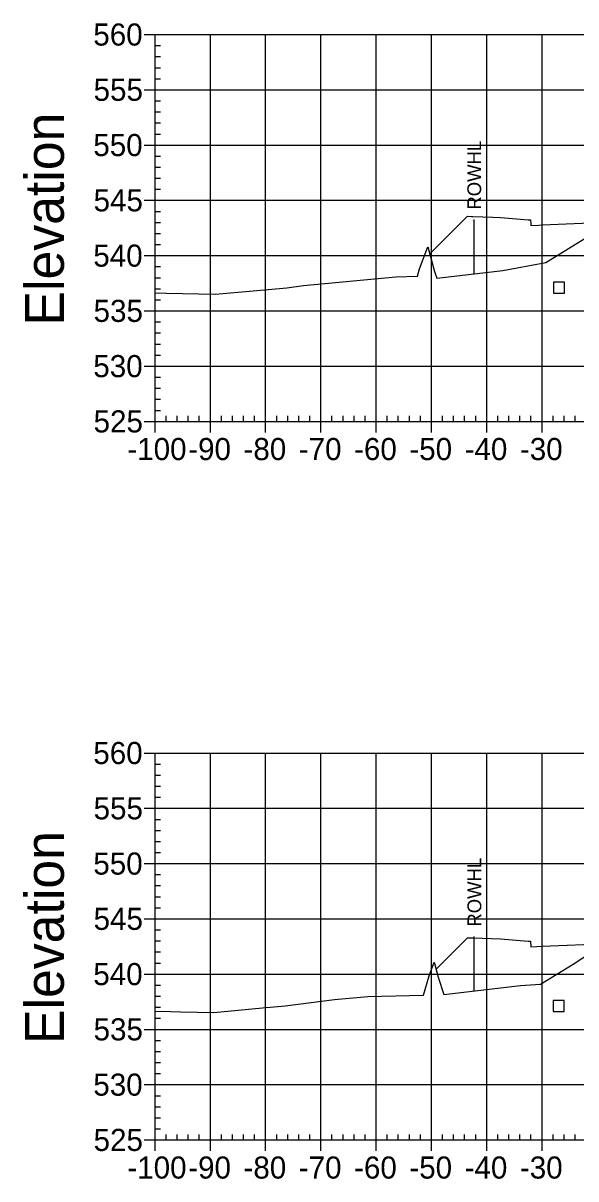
# Model space of a CAD drawing. Extents: x 708103 to 717568, y 374476 to 378707.
# Drawn here: x 709203.1 to 709303.1, y 376817.6 to 377026.7 of the extents above; entities that cross this region are included whole.
import ezdxf

# ---------------------------------------------------------------- set-up
doc = ezdxf.new("R2010")
doc.units = 0
for name, color, linetype in [('10', 7, 'Continuous'), ('14', 7, 'Continuous'), ('22', 7, 'Continuous'), ('57', 7, 'Continuous'), ('60', 7, 'Continuous'), ('Existing', 7, 'Continuous'), ('XS_Right_of_Way', 7, 'Continuous')]:
    doc.layers.add(name, color=color, linetype=linetype)

msp = doc.modelspace()

# ---------------------------------------------------------------- linework, layer by layer
for points in [[(709296.93, 376988.47), (709297.03, 376988.47), (709297.03, 376988.57), (709296.93, 376988.57)], [(709296.93, 376985.47), (709297.03, 376985.47), (709297.03, 376985.57), (709296.93, 376985.57)], [(709296.93, 376857.95), (709297.03, 376857.95), (709297.03, 376858.05), (709296.93, 376858.05)], [(709296.93, 376854.95), (709297.03, 376854.95), (709297.03, 376855.05), (709296.93, 376855.05)]]:
    msp.add_lwpolyline(points, close=True)
at = {"layer": '10'}
for points in [[(709299.05, 376977.85), (709301.05, 376977.85), (709301.05, 376979.85), (709299.05, 376979.85)], [(709298.99, 376847.84), (709300.99, 376847.84), (709300.99, 376849.84), (709298.99, 376849.84)]]:
    msp.add_lwpolyline(points, close=True, dxfattribs=at)
at = {"layer": '14'}
for points in [[(709296.98, 376990.18), (709296.98, 376990.23), (709296.98, 376990.18), (709296.93, 376990.18), (709296.98, 376990.18), (709296.98, 376990.13), (709296.98, 376990.18), (709297.03, 376990.18)], [(709276.68, 376984.95), (709276.68, 376985), (709276.68, 376984.95), (709276.63, 376984.95), (709276.68, 376984.95), (709276.68, 376984.9), (709276.68, 376984.95), (709276.73, 376984.95)], [(709296.98, 376859.66), (709296.98, 376859.71), (709296.98, 376859.66), (709296.93, 376859.66), (709296.98, 376859.66), (709296.98, 376859.61), (709296.98, 376859.66), (709297.03, 376859.66)], [(709277.81, 376855.55), (709277.81, 376855.6), (709277.81, 376855.55), (709277.76, 376855.55), (709277.81, 376855.55), (709277.81, 376855.5), (709277.81, 376855.55), (709277.86, 376855.55)]]:
    msp.add_lwpolyline(points, dxfattribs=at)
at = {"layer": '22'}
for points in [[(709276.68, 376984.95), (709281.71, 376989.97), (709283.48, 376991.74), (709284.2, 376991.71), (709284.48, 376991.7), (709288.09, 376991.56), (709289.48, 376991.5), (709293.1, 376991.21), (709294.48, 376991.1), (709294.78, 376991.1), (709294.9, 376991.1), (709294.96, 376990.38), (709294.98, 376990.1), (709296.43, 376990.16), (709296.98, 376990.18), (709305.68, 376990.53)], [(709277.81, 376855.55), (709283.48, 376861.22), (709284.48, 376861.18), (709289.48, 376860.98), (709294.48, 376860.58), (709294.9, 376860.58), (709294.98, 376859.58), (709296.98, 376859.66), (709308.98, 376860.14), (709320.98, 376860.5), (709326.98, 376860.62), (709332.98, 376860.5), (709344.98, 376860.14), (709356.98, 376859.66), (709358.98, 376859.58), (709359.07, 376860.58), (709359.48, 376860.58), (709364.48, 376860.98), (709369.48, 376861.18), (709370.48, 376861.22), (709379.7, 376870.44)]]:
    msp.add_lwpolyline(points, dxfattribs=at)
at = {"layer": '57'}
for p, q in [((709224.98, 377024.63), (709226.98, 377024.63)), ((709226.98, 377024.63), (709426.98, 377024.63)), ((709226.98, 376954.63), (709226.98, 377024.63)), ((709226.98, 376954.63), (709226.98, 377024.63)), ((709236.98, 376954.63), (709236.98, 377024.63)), ((709246.98, 376954.63), (709246.98, 377024.63)), ((709256.98, 376954.63), (709256.98, 377024.63)), ((709266.98, 376954.63), (709266.98, 377024.63)), ((709276.98, 376954.63), (709276.98, 377024.63)), ((709286.98, 376954.63), (709286.98, 377024.63)), ((709296.98, 376954.63), (709296.98, 377024.63)), ((709226.98, 377022.63), (709227.98, 377022.63)), ((709226.98, 377020.63), (709227.98, 377020.63)), ((709226.98, 377018.63), (709227.98, 377018.63)), ((709226.98, 377016.63), (709227.98, 377016.63)), ((709224.98, 377014.63), (709226.98, 377014.63)), ((709226.98, 377014.63), (709426.98, 377014.63)), ((709226.98, 377012.63), (709227.98, 377012.63)), ((709226.98, 377010.63), (709227.98, 377010.63)), ((709226.98, 377008.63), (709227.98, 377008.63)), ((709226.98, 377006.63), (709227.98, 377006.63)), ((709224.98, 377004.63), (709226.98, 377004.63)), ((709226.98, 377004.63), (709426.98, 377004.63)), ((709226.98, 377002.63), (709227.98, 377002.63)), ((709226.98, 377000.63), (709227.98, 377000.63)), ((709226.98, 376998.63), (709227.98, 376998.63)), ((709226.98, 376996.63), (709227.98, 376996.63)), ((709224.98, 376994.63), (709226.98, 376994.63)), ((709226.98, 376994.63), (709426.98, 376994.63)), ((709226.98, 376992.63), (709227.98, 376992.63)), ((709226.98, 376990.63), (709227.98, 376990.63)), ((709226.98, 376988.63), (709227.98, 376988.63)), ((709224.98, 376984.63), (709226.98, 376984.63)), ((709226.98, 376986.63), (709227.98, 376986.63)), ((709226.98, 376984.63), (709426.98, 376984.63)), ((709226.98, 376982.63), (709227.98, 376982.63)), ((709226.98, 376980.63), (709227.98, 376980.63)), ((709226.98, 376978.63), (709227.98, 376978.63)), ((709226.98, 376976.63), (709227.98, 376976.63)), ((709224.98, 376974.63), (709226.98, 376974.63)), ((709226.98, 376974.63), (709426.98, 376974.63)), ((709226.98, 376972.63), (709227.98, 376972.63)), ((709226.98, 376970.63), (709227.98, 376970.63)), ((709226.98, 376968.63), (709227.98, 376968.63)), ((709226.98, 376966.63), (709227.98, 376966.63)), ((709224.98, 376964.63), (709226.98, 376964.63)), ((709226.98, 376964.63), (709426.98, 376964.63)), ((709226.98, 376962.63), (709227.98, 376962.63)), ((709226.98, 376960.63), (709227.98, 376960.63)), ((709226.98, 376958.63), (709227.98, 376958.63)), ((709226.98, 376956.63), (709227.98, 376956.63)), ((709228.98, 376954.63), (709228.98, 376955.63)), ((709230.98, 376954.63), (709230.98, 376955.63)), ((709232.98, 376954.63), (709232.98, 376955.63)), ((709234.98, 376954.63), (709234.98, 376955.63)), ((709238.98, 376954.63), (709238.98, 376955.63)), ((709240.98, 376954.63), (709240.98, 376955.63)), ((709242.98, 376954.63), (709242.98, 376955.63)), ((709244.98, 376954.63), (709244.98, 376955.63)), ((709248.98, 376954.63), (709248.98, 376955.63)), ((709250.98, 376954.63), (709250.98, 376955.63)), ((709252.98, 376954.63), (709252.98, 376955.63)), ((709254.98, 376954.63), (709254.98, 376955.63)), ((709258.98, 376954.63), (709258.98, 376955.63)), ((709260.98, 376954.63), (709260.98, 376955.63)), ((709262.98, 376954.63), (709262.98, 376955.63)), ((709264.98, 376954.63), (709264.98, 376955.63)), ((709268.98, 376954.63), (709268.98, 376955.63)), ((709270.98, 376954.63), (709270.98, 376955.63)), ((709272.98, 376954.63), (709272.98, 376955.63)), ((709274.98, 376954.63), (709274.98, 376955.63)), ((709278.98, 376954.63), (709278.98, 376955.63)), ((709280.98, 376954.63), (709280.98, 376955.63)), ((709282.98, 376954.63), (709282.98, 376955.63)), ((709284.98, 376954.63), (709284.98, 376955.63)), ((709288.98, 376954.63), (709288.98, 376955.63)), ((709290.98, 376954.63), (709290.98, 376955.63)), ((709292.98, 376954.63), (709292.98, 376955.63)), ((709294.98, 376954.63), (709294.98, 376955.63)), ((709298.98, 376954.63), (709298.98, 376955.63)), ((709300.98, 376954.63), (709300.98, 376955.63)), ((709302.98, 376954.63), (709302.98, 376955.63)), ((709224.98, 376954.63), (709226.98, 376954.63)), ((709226.98, 376954.63), (709426.98, 376954.63)), ((709226.98, 376954.63), (709426.98, 376954.63)), ((709226.98, 376952.63), (709226.98, 376954.63)), ((709236.98, 376952.63), (709236.98, 376954.63)), ((709246.98, 376952.63), (709246.98, 376954.63)), ((709256.98, 376952.63), (709256.98, 376954.63)), ((709266.98, 376952.63), (709266.98, 376954.63)), ((709276.98, 376952.63), (709276.98, 376954.63)), ((709286.98, 376952.63), (709286.98, 376954.63)), ((709296.98, 376952.63), (709296.98, 376954.63)), ((709224.98, 376894.63), (709226.98, 376894.63)), ((709226.98, 376894.63), (709426.98, 376894.63)), ((709226.98, 376824.63), (709226.98, 376894.63)), ((709226.98, 376824.63), (709226.98, 376894.63)), ((709226.98, 376892.63), (709227.98, 376892.63)), ((709236.98, 376824.63), (709236.98, 376894.63)), ((709246.98, 376824.63), (709246.98, 376894.63)), ((709256.98, 376824.63), (709256.98, 376894.63)), ((709266.98, 376824.63), (709266.98, 376894.63)), ((709276.98, 376824.63), (709276.98, 376894.63)), ((709286.98, 376824.63), (709286.98, 376894.63)), ((709296.98, 376824.63), (709296.98, 376894.63)), ((709226.98, 376890.63), (709227.98, 376890.63)), ((709226.98, 376888.63), (709227.98, 376888.63)), ((709226.98, 376886.63), (709227.98, 376886.63)), ((709224.98, 376884.63), (709226.98, 376884.63)), ((709226.98, 376884.63), (709426.98, 376884.63)), ((709226.98, 376882.63), (709227.98, 376882.63)), ((709226.98, 376880.63), (709227.98, 376880.63)), ((709226.98, 376878.63), (709227.98, 376878.63)), ((709226.98, 376876.63), (709227.98, 376876.63)), ((709224.98, 376874.63), (709226.98, 376874.63)), ((709226.98, 376874.63), (709426.98, 376874.63)), ((709226.98, 376872.63), (709227.98, 376872.63)), ((709226.98, 376870.63), (709227.98, 376870.63)), ((709226.98, 376868.63), (709227.98, 376868.63)), ((709226.98, 376866.63), (709227.98, 376866.63)), ((709224.98, 376864.63), (709226.98, 376864.63)), ((709226.98, 376864.63), (709426.98, 376864.63)), ((709226.98, 376862.63), (709227.98, 376862.63)), ((709226.98, 376860.63), (709227.98, 376860.63)), ((709226.98, 376858.63), (709227.98, 376858.63)), ((709226.98, 376856.63), (709227.98, 376856.63)), ((709224.98, 376854.63), (709226.98, 376854.63)), ((709226.98, 376854.63), (709426.98, 376854.63)), ((709226.98, 376852.63), (709227.98, 376852.63)), ((709226.98, 376850.63), (709227.98, 376850.63)), ((709226.98, 376848.63), (709227.98, 376848.63)), ((709226.98, 376846.63), (709227.98, 376846.63)), ((709224.98, 376844.63), (709226.98, 376844.63)), ((709226.98, 376844.63), (709426.98, 376844.63)), ((709226.98, 376842.63), (709227.98, 376842.63)), ((709226.98, 376840.63), (709227.98, 376840.63)), ((709226.98, 376838.63), (709227.98, 376838.63)), ((709226.98, 376836.63), (709227.98, 376836.63)), ((709224.98, 376834.63), (709226.98, 376834.63)), ((709226.98, 376834.63), (709426.98, 376834.63)), ((709226.98, 376832.63), (709227.98, 376832.63)), ((709226.98, 376830.63), (709227.98, 376830.63)), ((709226.98, 376828.63), (709227.98, 376828.63)), ((709226.98, 376826.63), (709227.98, 376826.63)), ((709224.98, 376824.63), (709226.98, 376824.63)), ((709226.98, 376824.63), (709426.98, 376824.63)), ((709226.98, 376824.63), (709426.98, 376824.63)), ((709226.98, 376822.63), (709226.98, 376824.63)), ((709228.98, 376824.63), (709228.98, 376825.63)), ((709230.98, 376824.63), (709230.98, 376825.63)), ((709232.98, 376824.63), (709232.98, 376825.63)), ((709234.98, 376824.63), (709234.98, 376825.63)), ((709236.98, 376822.63), (709236.98, 376824.63)), ((709238.98, 376824.63), (709238.98, 376825.63)), ((709240.98, 376824.63), (709240.98, 376825.63)), ((709242.98, 376824.63), (709242.98, 376825.63)), ((709244.98, 376824.63), (709244.98, 376825.63)), ((709246.98, 376822.63), (709246.98, 376824.63)), ((709248.98, 376824.63), (709248.98, 376825.63)), ((709250.98, 376824.63), (709250.98, 376825.63)), ((709252.98, 376824.63), (709252.98, 376825.63)), ((709254.98, 376824.63), (709254.98, 376825.63)), ((709256.98, 376822.63), (709256.98, 376824.63)), ((709258.98, 376824.63), (709258.98, 376825.63)), ((709260.98, 376824.63), (709260.98, 376825.63)), ((709262.98, 376824.63), (709262.98, 376825.63)), ((709264.98, 376824.63), (709264.98, 376825.63)), ((709266.98, 376822.63), (709266.98, 376824.63)), ((709268.98, 376824.63), (709268.98, 376825.63)), ((709270.98, 376824.63), (709270.98, 376825.63)), ((709272.98, 376824.63), (709272.98, 376825.63)), ((709274.98, 376824.63), (709274.98, 376825.63)), ((709276.98, 376822.63), (709276.98, 376824.63)), ((709278.98, 376824.63), (709278.98, 376825.63)), ((709280.98, 376824.63), (709280.98, 376825.63)), ((709282.98, 376824.63), (709282.98, 376825.63)), ((709284.98, 376824.63), (709284.98, 376825.63)), ((709286.98, 376822.63), (709286.98, 376824.63)), ((709288.98, 376824.63), (709288.98, 376825.63)), ((709290.98, 376824.63), (709290.98, 376825.63)), ((709292.98, 376824.63), (709292.98, 376825.63)), ((709294.98, 376824.63), (709294.98, 376825.63)), ((709296.98, 376822.63), (709296.98, 376824.63)), ((709298.98, 376824.63), (709298.98, 376825.63)), ((709300.98, 376824.63), (709300.98, 376825.63)), ((709302.98, 376824.63), (709302.98, 376825.63))]:
    msp.add_line(p, q, dxfattribs=at)
at = {"layer": 'Existing'}
for points in [[(709226.98, 376977.86), (709227.64, 376977.89), (709229.02, 376977.86), (709237.85, 376977.64), (709242.04, 376978.03), (709250.84, 376978.81), (709253.84, 376979.2), (709270.56, 376980.79), (709274.44, 376980.88), (709274.83, 376982.22), (709276.34, 376986.21), (709277.55, 376981.76), (709277.94, 376980.55), (709289.87, 376981.93), (709297.64, 376983.36), (709308.69, 376990.19)], [(709226.98, 376847.85), (709228.09, 376847.9), (709231.61, 376847.82), (709237.59, 376847.67), (709246.39, 376848.5), (709250.54, 376848.87), (709259.43, 376850.03), (709265.44, 376850.6), (709275.54, 376850.83), (709276.57, 376854.34), (709277.49, 376856.76), (709278.22, 376854.07), (709279.22, 376850.96), (709293.1, 376852.58), (709296.69, 376852.81), (709302.6, 376856.45), (709308.03, 376859.97)]]:
    msp.add_lwpolyline(points, dxfattribs=at)
at = {"layer": 'XS_Right_of_Way'}
for p, q in [((709284.65, 376991.19), (709284.65, 376981.19)), ((709284.67, 376861.46), (709284.67, 376851.46))]:
    msp.add_line(p, q, dxfattribs=at)

# ---------------------------------------------------------------- texts
at = {"layer": '14'}
for p in [(709284.45, 376991.65), (709284.45, 376990.99), (709289.45, 376990.79), (709284.45, 376861.13), (709284.45, 376860.47), (709289.45, 376860.27)]:
    msp.add_text('+', height=0.1, dxfattribs=at).set_placement(p)
at = {"layer": '57'}
for s, p in [('560', (709215.81, 377022.63)), ('555', (709215.86, 377012.63)), ('550', (709215.81, 377002.63)), ('545', (709215.86, 376992.63)), ('540', (709215.81, 376982.63)), ('535', (709215.86, 376972.63)), ('530', (709215.81, 376962.63)), ('525', (709215.86, 376952.63)), ('-100', (709221.97, 376947.63)), ('-90', (709232.98, 376947.63)), ('-80', (709242.98, 376947.63)), ('-70', (709252.98, 376947.63)), ('-60', (709262.98, 376947.63)), ('-50', (709272.98, 376947.63)), ('-40', (709282.98, 376947.63)), ('-30', (709292.98, 376947.63)), ('560', (709215.81, 376892.63)), ('555', (709215.86, 376882.63)), ('550', (709215.81, 376872.63)), ('545', (709215.86, 376862.63)), ('540', (709215.81, 376852.63)), ('535', (709215.86, 376842.63)), ('530', (709215.81, 376832.63)), ('525', (709215.86, 376822.63)), ('-100', (709221.97, 376817.63)), ('-90', (709232.98, 376817.63)), ('-80', (709242.98, 376817.63)), ('-70', (709252.98, 376817.63)), ('-60', (709262.98, 376817.63)), ('-50', (709272.98, 376817.63)), ('-40', (709282.98, 376817.63)), ('-30', (709292.98, 376817.63))]:
    msp.add_text(s, height=4, dxfattribs=at).set_placement(p)
at = {"layer": '60'}
for p in [(709210.48, 376971.99), (709210.48, 376841.99)]:
    msp.add_text('Elevation', height=7, rotation=90, dxfattribs=at).set_placement(p)
at = {"layer": 'XS_Right_of_Way'}
for p in [(709285.97, 376992.95), (709285.99, 376863.22)]:
    msp.add_text('ROWHL', height=2.5, rotation=90, dxfattribs=at).set_placement(p)

doc.saveas('drawing.dxf')
